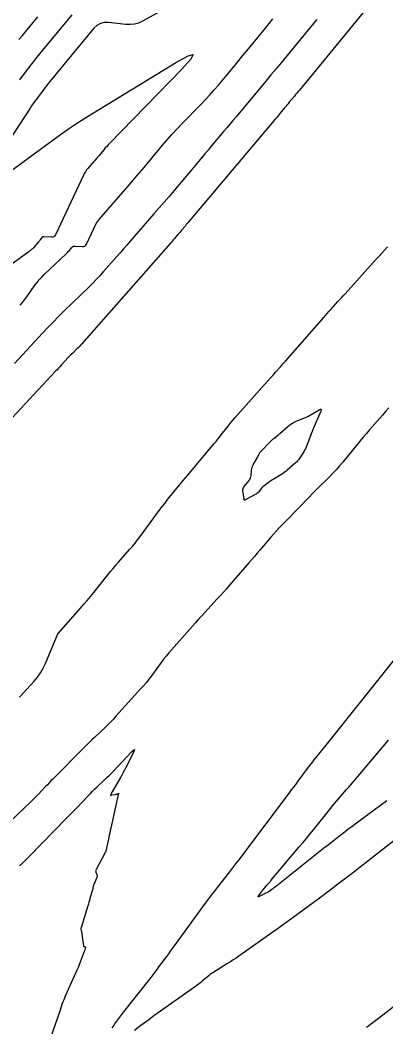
# Model space of a CAD drawing. Extents: x 1005228 to 1008882, y 1883389 to 1885754.
# Drawn here: x 1007221.5 to 1007332, y 1883867.9 to 1884172.1 of the extents above; entities that cross this region are included whole.
import ezdxf

# ---------------------------------------------------------------- set-up
doc = ezdxf.new("R2010")
doc.units = 0
doc.layers.add('C-ANNO-NOTE', color=7, linetype='Continuous')
doc.layers.add('S_BRIDGE', color=7, linetype='Continuous')

msp = doc.modelspace()

# ---------------------------------------------------------------- linework, layer by layer
at = {"layer": 'C-ANNO-NOTE'}
for points in [[(1007329.27, 1884179.5), (1007305.9, 1884150.94), (1007305.52, 1884150.49), (1007305.15, 1884150.03), (1007304.77, 1884149.57), (1007304.4, 1884149.12), (1007302.84, 1884147.24), (1007302.49, 1884146.81), (1007302.14, 1884146.38), (1007301.78, 1884145.96), (1007301.43, 1884145.53), (1007300.01, 1884143.84), (1007299.66, 1884143.41), (1007299.3, 1884142.99), (1007298.94, 1884142.57), (1007298.59, 1884142.14), (1007272.59, 1884111.29), (1007272.3, 1884110.95), (1007272.02, 1884110.62), (1007271.74, 1884110.28), (1007271.46, 1884109.95), (1007270.31, 1884108.59), (1007270.04, 1884108.26), (1007269.76, 1884107.94), (1007269.48, 1884107.61), (1007269.2, 1884107.29), (1007268.08, 1884106), (1007267.79, 1884105.68), (1007267.51, 1884105.36), (1007267.23, 1884105.03), (1007266.95, 1884104.71), (1007240.1, 1884074.21), (1007239.78, 1884073.85), (1007239.46, 1884073.5), (1007239.12, 1884073.16), (1007238.78, 1884072.82), (1007237.4, 1884071.48), (1007237.05, 1884071.14), (1007236.72, 1884070.8), (1007236.38, 1884070.45), (1007236.05, 1884070.1), (1007234.02, 1884067.91), (1007233.57, 1884067.42), (1007233.13, 1884066.94), (1007232.68, 1884066.46), (1007232.23, 1884065.98), (1007209.83, 1884042.04)], [(1007221.39, 1884154.05), (1007223.1, 1884156.31), (1007224.84, 1884158.55), (1007226.61, 1884160.77), (1007228.41, 1884162.97), (1007237.28, 1884173.66)], [(1007311.17, 1884172.27), (1007310.47, 1884171.42), (1007309.78, 1884170.57), (1007309.08, 1884169.73), (1007300.39, 1884159.21), (1007298.85, 1884157.35), (1007297.31, 1884155.49), (1007295.76, 1884153.63), (1007294.21, 1884151.77), (1007286.77, 1884142.88), (1007285.83, 1884141.76), (1007284.89, 1884140.64), (1007283.95, 1884139.52), (1007283.01, 1884138.41), (1007279.25, 1884133.94), (1007278.3, 1884132.82), (1007277.36, 1884131.7), (1007276.42, 1884130.58), (1007275.48, 1884129.47), (1007268.02, 1884120.62), (1007266.51, 1884118.83), (1007265, 1884117.06), (1007263.47, 1884115.28), (1007261.94, 1884113.52), (1007254.76, 1884105.27), (1007253.75, 1884104.11), (1007252.73, 1884102.94), (1007251.71, 1884101.78), (1007250.69, 1884100.62), (1007246.6, 1884095.98), (1007245.57, 1884094.83), (1007244.52, 1884093.7), (1007243.44, 1884092.59), (1007242.34, 1884091.51), (1007234.7, 1884084.09), (1007233.07, 1884082.48), (1007231.46, 1884080.86), (1007229.87, 1884079.21), (1007228.3, 1884077.54), (1007219.8, 1884068.35)], [(1007221.17, 1884166.18), (1007222.2, 1884167.43), (1007226.9, 1884173.1)], [(1007216.28, 1884124.77), (1007231.05, 1884135.63), (1007233.71, 1884137.54), (1007236.41, 1884139.39), (1007239.15, 1884141.19), (1007241.92, 1884142.93), (1007268.73, 1884159.33), (1007272.31, 1884161.33), (1007273.78, 1884161.64), (1007273.15, 1884160.28), (1007270.41, 1884157.23), (1007248.52, 1884134.84), (1007248.09, 1884134.39), (1007247.68, 1884133.93), (1007247.26, 1884133.47), (1007246.86, 1884133), (1007245.28, 1884131.1), (1007244.88, 1884130.62), (1007244.48, 1884130.15), (1007244.07, 1884129.68), (1007243.67, 1884129.21), (1007241.99, 1884127.28), (1007241.59, 1884126.8), (1007241.23, 1884126.28), (1007240.91, 1884125.75), (1007240.62, 1884125.19), (1007232.21, 1884107.21), (1007231.99, 1884106.86), (1007231.71, 1884106.62), (1007231.36, 1884106.49), (1007230.95, 1884106.47), (1007228.69, 1884106.63), (1007228.51, 1884106.63), (1007228.34, 1884106.58), (1007228.19, 1884106.48), (1007228.07, 1884106.35), (1007227.6, 1884105.71), (1007227.49, 1884105.56), (1007227.37, 1884105.4), (1007227.24, 1884105.25), (1007227.11, 1884105.1), (1007225.53, 1884103.27), (1007225.43, 1884103.15), (1007225.32, 1884103.04), (1007225.2, 1884102.93), (1007225.09, 1884102.83), (1007224.61, 1884102.44), (1007224.48, 1884102.34), (1007224.36, 1884102.24), (1007224.24, 1884102.15), (1007224.11, 1884102.06), (1007216.14, 1884096.37)], [(1007221.31, 1883967.55), (1007225.72, 1883972.36), (1007226.75, 1883973.58), (1007227.67, 1883974.88), (1007228.47, 1883976.26), (1007229.16, 1883977.71), (1007232.9, 1883986.61), (1007232.92, 1883986.66), (1007232.95, 1883986.72), (1007232.95, 1883986.74), (1007232.96, 1883986.75), (1007232.97, 1883986.76), (1007232.98, 1883986.77), (1007239.75, 1883994.4), (1007240.77, 1883995.57), (1007241.78, 1883996.75), (1007242.78, 1883997.95), (1007243.76, 1883999.16), (1007248.01, 1884004.47), (1007248.81, 1884005.45), (1007249.61, 1884006.41), (1007250.43, 1884007.37), (1007251.26, 1884008.32), (1007254.6, 1884012.09), (1007255.43, 1884013.05), (1007256.23, 1884014.02), (1007257.01, 1884015.01), (1007257.77, 1884016.01), (1007263.87, 1884024.3), (1007264.53, 1884025.19), (1007265.21, 1884026.07), (1007265.89, 1884026.94), (1007266.59, 1884027.8), (1007269.41, 1884031.22), (1007270.11, 1884032.07), (1007270.82, 1884032.93), (1007271.53, 1884033.78), (1007272.24, 1884034.63), (1007280.19, 1884044.14), (1007280.73, 1884044.78), (1007281.25, 1884045.43), (1007281.78, 1884046.09), (1007282.29, 1884046.75), (1007284.34, 1884049.4), (1007284.85, 1884050.06), (1007285.38, 1884050.71), (1007285.92, 1884051.35), (1007286.48, 1884051.98), (1007297.19, 1884063.97), (1007297.57, 1884064.39), (1007297.95, 1884064.81), (1007298.32, 1884065.24), (1007298.7, 1884065.66), (1007300.2, 1884067.36), (1007300.57, 1884067.78), (1007300.95, 1884068.21), (1007301.32, 1884068.63), (1007301.7, 1884069.06), (1007313.25, 1884082.26), (1007313.78, 1884082.87), (1007314.31, 1884083.47), (1007314.85, 1884084.06), (1007315.39, 1884084.66), (1007317.56, 1884087.03), (1007318.1, 1884087.62), (1007318.64, 1884088.21), (1007319.18, 1884088.81), (1007319.72, 1884089.41), (1007329.14, 1884099.83), (1007329.99, 1884100.77), (1007330.85, 1884101.71), (1007331.71, 1884102.64), (1007332.58, 1884103.57)], [(1007332.93, 1884054.97), (1007331.97, 1884053.85), (1007331, 1884052.75), (1007327.13, 1884048.32), (1007326.17, 1884047.21), (1007325.21, 1884046.09), (1007324.27, 1884044.96), (1007323.33, 1884043.83), (1007319.01, 1884038.56), (1007318.07, 1884037.44), (1007317.1, 1884036.34), (1007316.1, 1884035.26), (1007315.07, 1884034.21), (1007310.92, 1884030.05), (1007309.88, 1884029.01), (1007308.85, 1884027.96), (1007307.82, 1884026.91), (1007306.8, 1884025.86), (1007300.71, 1884019.58), (1007299.83, 1884018.66), (1007298.97, 1884017.72), (1007298.12, 1884016.77), (1007297.29, 1884015.81), (1007293.98, 1884011.95), (1007293.16, 1884010.98), (1007292.33, 1884010.02), (1007291.5, 1884009.06), (1007290.66, 1884008.09), (1007284.78, 1884001.32), (1007283.87, 1884000.28), (1007282.95, 1883999.24), (1007282.02, 1883998.21), (1007281.08, 1883997.18), (1007277.32, 1883993.1), (1007276.38, 1883992.08), (1007275.44, 1883991.05), (1007274.52, 1883990.02), (1007273.59, 1883988.99), (1007267.22, 1883981.83), (1007266.41, 1883980.89), (1007265.62, 1883979.94), (1007264.85, 1883978.96), (1007264.11, 1883977.97), (1007261.18, 1883973.96), (1007260.43, 1883972.97), (1007259.66, 1883971.99), (1007258.87, 1883971.04), (1007258.04, 1883970.11), (1007250.45, 1883961.74), (1007249.68, 1883960.9), (1007248.9, 1883960.09), (1007248.1, 1883959.28), (1007247.28, 1883958.49), (1007243.99, 1883955.37), (1007243.17, 1883954.58), (1007242.36, 1883953.79), (1007241.55, 1883952.99), (1007240.75, 1883952.19), (1007231.4, 1883942.77), (1007230.84, 1883942.21), (1007230.29, 1883941.64), (1007229.74, 1883941.07), (1007229.2, 1883940.5), (1007227.03, 1883938.2), (1007226.49, 1883937.63), (1007225.93, 1883937.07), (1007225.37, 1883936.51), (1007224.8, 1883935.97), (1007211.46, 1883923.3)], [(1007249.34, 1883867.61), (1007249.61, 1883868.03), (1007249.89, 1883868.45), (1007250.18, 1883868.86), (1007250.47, 1883869.27), (1007251.67, 1883870.87), (1007251.97, 1883871.27), (1007252.27, 1883871.67), (1007252.58, 1883872.07), (1007252.88, 1883872.46), (1007261.07, 1883882.85), (1007261.68, 1883883.63), (1007262.29, 1883884.41), (1007262.89, 1883885.2), (1007263.48, 1883886), (1007265.83, 1883889.2), (1007266.41, 1883889.99), (1007267, 1883890.79), (1007267.59, 1883891.6), (1007268.17, 1883892.4), (1007277.52, 1883905.25), (1007278.41, 1883906.46), (1007279.32, 1883907.66), (1007280.23, 1883908.85), (1007281.16, 1883910.04), (1007284.89, 1883914.76), (1007285.82, 1883915.94), (1007286.74, 1883917.13), (1007287.66, 1883918.32), (1007288.56, 1883919.52), (1007302.89, 1883938.6), (1007303.56, 1883939.49), (1007304.22, 1883940.37), (1007304.89, 1883941.26), (1007305.55, 1883942.14), (1007308.66, 1883946.32), (1007309.09, 1883946.89), (1007309.53, 1883947.46), (1007309.97, 1883948.02), (1007310.42, 1883948.58), (1007312.21, 1883950.81), (1007312.66, 1883951.37), (1007313.11, 1883951.93), (1007313.56, 1883952.48), (1007314.01, 1883953.04), (1007337.17, 1883982.06)], [(1007332.38, 1883936.23), (1007322.77, 1883929.14), (1007322.01, 1883928.57), (1007321.25, 1883927.99), (1007320.49, 1883927.42), (1007319.74, 1883926.84), (1007316.73, 1883924.5), (1007315.98, 1883923.92), (1007315.23, 1883923.33), (1007314.48, 1883922.74), (1007313.73, 1883922.15), (1007298.54, 1883910.16), (1007298.32, 1883909.99), (1007298.1, 1883909.82), (1007297.87, 1883909.65), (1007297.65, 1883909.48), (1007296.75, 1883908.83), (1007296.52, 1883908.67), (1007296.29, 1883908.52), (1007296.04, 1883908.38), (1007295.8, 1883908.26), (1007293.77, 1883907.29), (1007293.57, 1883907.21), (1007293.47, 1883907.22), (1007293.48, 1883907.32), (1007293.59, 1883907.5), (1007294.26, 1883908.42), (1007294.43, 1883908.64), (1007294.6, 1883908.87), (1007294.77, 1883909.09), (1007294.95, 1883909.3), (1007296.21, 1883910.79), (1007296.49, 1883911.11), (1007296.76, 1883911.43), (1007297.03, 1883911.75), (1007297.3, 1883912.08), (1007305.86, 1883922.25), (1007306.94, 1883923.54), (1007308.02, 1883924.84), (1007309.09, 1883926.15), (1007310.16, 1883927.47), (1007315.36, 1883933.93), (1007315.94, 1883934.64), (1007316.53, 1883935.36), (1007317.13, 1883936.06), (1007317.73, 1883936.77), (1007320.14, 1883939.57), (1007320.75, 1883940.27), (1007321.35, 1883940.97), (1007321.95, 1883941.68), (1007322.54, 1883942.38), (1007332.83, 1883954.54)], [(1007221.28, 1883916.52), (1007222.31, 1883917.5), (1007223.33, 1883918.5), (1007224.33, 1883919.51), (1007235.42, 1883930.81), (1007236.22, 1883931.64), (1007237.02, 1883932.46), (1007237.82, 1883933.29), (1007238.61, 1883934.12), (1007242.14, 1883937.83), (1007242.76, 1883938.46), (1007243.38, 1883939.09), (1007244.01, 1883939.7), (1007244.65, 1883940.31), (1007247.22, 1883942.71), (1007247.86, 1883943.32), (1007248.49, 1883943.93), (1007249.11, 1883944.56), (1007249.72, 1883945.2), (1007255.15, 1883950.97), (1007255.74, 1883951.54), (1007256.03, 1883951.67), (1007256, 1883951.36), (1007255.66, 1883950.6), (1007253.48, 1883946.29), (1007253.08, 1883945.51), (1007252.67, 1883944.74), (1007252.25, 1883943.98), (1007251.82, 1883943.22), (1007249.32, 1883938.91), (1007249.26, 1883938.81), (1007249.2, 1883938.7), (1007249.15, 1883938.59), (1007249.1, 1883938.47), (1007248.84, 1883937.87), (1007248.83, 1883937.84), (1007248.83, 1883937.82), (1007248.85, 1883937.82), (1007248.87, 1883937.83), (1007249.01, 1883937.91), (1007249.05, 1883937.93), (1007249.08, 1883937.94), (1007249.12, 1883937.95), (1007249.16, 1883937.96), (1007250.22, 1883938.11), (1007250.34, 1883938.13), (1007250.45, 1883938.16), (1007250.56, 1883938.2), (1007250.67, 1883938.24), (1007251.2, 1883938.46), (1007251.25, 1883938.48), (1007251.28, 1883938.47), (1007251.29, 1883938.44), (1007251.27, 1883938.39), (1007251.15, 1883938.09), (1007251.13, 1883938.05), (1007251.12, 1883938.01), (1007251.1, 1883937.96), (1007251.09, 1883937.92), (1007251.05, 1883937.74), (1007251.04, 1883937.7), (1007251.03, 1883937.65), (1007251.02, 1883937.61), (1007251.01, 1883937.56), (1007248.91, 1883927.91), (1007248.76, 1883927.21), (1007248.61, 1883926.52), (1007248.46, 1883925.82), (1007248.31, 1883925.13), (1007247.41, 1883921.02), (1007247.41, 1883920.99), (1007247.4, 1883920.96), (1007247.39, 1883920.92), (1007247.37, 1883920.89), (1007247.31, 1883920.73), (1007247.3, 1883920.7), (1007247.29, 1883920.67), (1007247.26, 1883920.6), (1007247.25, 1883920.59), (1007247.25, 1883920.57), (1007247.24, 1883920.55), (1007247.23, 1883920.54), (1007244.46, 1883915.48), (1007244.38, 1883915.28), (1007244.34, 1883915.08), (1007244.35, 1883914.88), (1007244.41, 1883914.67), (1007244.74, 1883913.83), (1007244.8, 1883913.62), (1007244.82, 1883913.42), (1007244.79, 1883913.21), (1007244.72, 1883913), (1007243.76, 1883910.87), (1007243.72, 1883910.75), (1007243.67, 1883910.63), (1007243.64, 1883910.51), (1007243.61, 1883910.39), (1007243.52, 1883909.89), (1007243.5, 1883909.76), (1007243.47, 1883909.64), (1007243.44, 1883909.52), (1007243.41, 1883909.39), (1007242.6, 1883906.56), (1007242.45, 1883906.04), (1007242.3, 1883905.53), (1007242.15, 1883905.02), (1007241.99, 1883904.51), (1007239.92, 1883897.85), (1007239.9, 1883897.74), (1007239.89, 1883897.64), (1007239.89, 1883897.53), (1007239.9, 1883897.43), (1007239.99, 1883897.01), (1007240.01, 1883896.9), (1007240.02, 1883896.79), (1007240.04, 1883896.69), (1007240.06, 1883896.58), (1007240.68, 1883892.34), (1007240.69, 1883892.28), (1007240.73, 1883892.23), (1007240.77, 1883892.19), (1007240.83, 1883892.16), (1007241.12, 1883892.08), (1007241.17, 1883892.05), (1007241.2, 1883892.02), (1007241.22, 1883891.98), (1007241.22, 1883891.93), (1007241.18, 1883891.71), (1007241.17, 1883891.65), (1007241.16, 1883891.59), (1007241.15, 1883891.54), (1007241.13, 1883891.48), (1007241.02, 1883891.07), (1007241, 1883890.98), (1007240.97, 1883890.89), (1007240.94, 1883890.81), (1007240.91, 1883890.72), (1007239.69, 1883887.5), (1007239.47, 1883886.94), (1007239.25, 1883886.38), (1007239.01, 1883885.82), (1007238.77, 1883885.27), (1007235.14, 1883877.18), (1007234.9, 1883876.62), (1007234.67, 1883876.07), (1007234.46, 1883875.51), (1007234.25, 1883874.94), (1007233.47, 1883872.66), (1007233.28, 1883872.09), (1007233.08, 1883871.52), (1007232.89, 1883870.95), (1007232.69, 1883870.38), (1007230.73, 1883864.64)], [(1007335.81, 1883925.23), (1007325.23, 1883916.9), (1007324.23, 1883916.11), (1007323.22, 1883915.33), (1007322.21, 1883914.55), (1007321.2, 1883913.78), (1007317.15, 1883910.69), (1007316.13, 1883909.92), (1007315.11, 1883909.15), (1007314.09, 1883908.39), (1007313.07, 1883907.64), (1007302.48, 1883899.85), (1007300.84, 1883898.65), (1007299.2, 1883897.46), (1007297.55, 1883896.28), (1007295.9, 1883895.11), (1007287.65, 1883889.29), (1007286.8, 1883888.7), (1007285.94, 1883888.12), (1007285.07, 1883887.55), (1007284.19, 1883887), (1007279.79, 1883884.26), (1007279.36, 1883883.98), (1007278.94, 1883883.68), (1007278.53, 1883883.36), (1007278.13, 1883883.03), (1007276.56, 1883881.68), (1007276.16, 1883881.34), (1007275.76, 1883881.02), (1007275.35, 1883880.71), (1007274.93, 1883880.4), (1007263.91, 1883872.61), (1007261.94, 1883871.2), (1007259.98, 1883869.77), (1007258.04, 1883868.32), (1007256.12, 1883866.85)], [(1007358.92, 1883892.91), (1007328.5, 1883869.45), (1007327.93, 1883869.02), (1007327.36, 1883868.59), (1007326.79, 1883868.16), (1007326.21, 1883867.74)]]:
    msp.add_lwpolyline(points, dxfattribs=at)
msp.add_lwpolyline([(1007293.82, 1884041.18), (1007293.89, 1884041.29), (1007293.96, 1884041.4), (1007294.05, 1884041.5), (1007297.36, 1884044.94), (1007297.56, 1884045.15), (1007297.77, 1884045.34), (1007297.98, 1884045.53), (1007298.21, 1884045.71), (1007299.11, 1884046.4), (1007299.33, 1884046.58), (1007299.56, 1884046.76), (1007299.77, 1884046.94), (1007299.99, 1884047.13), (1007302.55, 1884049.38), (1007303.06, 1884049.79), (1007303.6, 1884050.16), (1007304.16, 1884050.49), (1007304.76, 1884050.77), (1007307.98, 1884052.13), (1007308.5, 1884052.36), (1007309, 1884052.61), (1007309.5, 1884052.88), (1007309.99, 1884053.17), (1007311.91, 1884054.37), (1007312.31, 1884054.57), (1007312.52, 1884054.56), (1007312.56, 1884054.35), (1007312.42, 1884053.93), (1007310.71, 1884050.02), (1007310.39, 1884049.29), (1007310.08, 1884048.55), (1007309.79, 1884047.8), (1007309.5, 1884047.06), (1007308.18, 1884043.58), (1007307.97, 1884043.08), (1007307.74, 1884042.59), (1007307.48, 1884042.11), (1007307.2, 1884041.64), (1007306.02, 1884039.8), (1007305.71, 1884039.36), (1007305.37, 1884038.93), (1007305, 1884038.54), (1007304.6, 1884038.17), (1007302.22, 1884036.12), (1007301.76, 1884035.74), (1007301.29, 1884035.38), (1007300.8, 1884035.04), (1007300.3, 1884034.72), (1007297.94, 1884033.3), (1007297.59, 1884033.08), (1007297.25, 1884032.85), (1007296.91, 1884032.62), (1007296.59, 1884032.37), (1007295.12, 1884031.23), (1007294.88, 1884031.04), (1007294.66, 1884030.84), (1007294.46, 1884030.62), (1007294.26, 1884030.4), (1007293.5, 1884029.46), (1007293.3, 1884029.24), (1007293.08, 1884029.04), (1007292.84, 1884028.87), (1007292.59, 1884028.71), (1007289.46, 1884027.05), (1007289.38, 1884027.02), (1007289.32, 1884027.03), (1007289.28, 1884027.07), (1007289.25, 1884027.15), (1007289.18, 1884027.54), (1007289.16, 1884027.64), (1007289.14, 1884027.74), (1007289.13, 1884027.83), (1007289.11, 1884027.93), (1007288.85, 1884029.91), (1007288.84, 1884030.26), (1007288.89, 1884030.6), (1007289.02, 1884030.91), (1007289.21, 1884031.2), (1007290.69, 1884033.02), (1007290.93, 1884033.35), (1007291.11, 1884033.71), (1007291.23, 1884034.09), (1007291.3, 1884034.49), (1007291.47, 1884036.14), (1007291.54, 1884036.54), (1007291.64, 1884036.94), (1007291.78, 1884037.32), (1007291.96, 1884037.68), (1007293.3, 1884040.09), (1007293.37, 1884040.2), (1007293.43, 1884040.32), (1007293.49, 1884040.44), (1007293.54, 1884040.57), (1007293.76, 1884041.06)], close=True, dxfattribs=at)
at = {"layer": 'S_BRIDGE'}
for points in [[(1007268.08, 1884177.02), (1007258.45, 1884171.74), (1007257.27, 1884171.2), (1007256.04, 1884170.86), (1007254.78, 1884170.71), (1007253.47, 1884170.76), (1007248.18, 1884171.35), (1007246.92, 1884171.35), (1007245.77, 1884171.06), (1007244.74, 1884170.47), (1007243.83, 1884169.59), (1007230.51, 1884153.55), (1007229.98, 1884152.9), (1007229.46, 1884152.24), (1007228.94, 1884151.58), (1007228.44, 1884150.91), (1007226.43, 1884148.22), (1007225.93, 1884147.54), (1007225.44, 1884146.86), (1007224.97, 1884146.16), (1007224.5, 1884145.47), (1007198.95, 1884106.48)], [(1007221.51, 1884085.93), (1007222.2, 1884086.75), (1007222.86, 1884087.59), (1007223.5, 1884088.46), (1007225.99, 1884091.96), (1007226.63, 1884092.82), (1007227.31, 1884093.64), (1007228.03, 1884094.43), (1007228.8, 1884095.19), (1007235.4, 1884101.44), (1007235.63, 1884101.67), (1007235.86, 1884101.9), (1007236.08, 1884102.14), (1007236.3, 1884102.38), (1007237.15, 1884103.37), (1007237.38, 1884103.58), (1007237.63, 1884103.73), (1007237.92, 1884103.8), (1007238.23, 1884103.81), (1007240.27, 1884103.67), (1007240.68, 1884103.69), (1007241.03, 1884103.82), (1007241.32, 1884104.06), (1007241.54, 1884104.41), (1007243.75, 1884109.14), (1007244.21, 1884110.04), (1007244.74, 1884110.91), (1007245.32, 1884111.74), (1007245.96, 1884112.52), (1007253.37, 1884121.02), (1007254.78, 1884122.65), (1007256.19, 1884124.29), (1007257.58, 1884125.93), (1007258.97, 1884127.58), (1007264.58, 1884134.31), (1007265.94, 1884135.91), (1007267.33, 1884137.48), (1007268.75, 1884139.02), (1007270.2, 1884140.53), (1007276.32, 1884146.79), (1007277.64, 1884148.17), (1007278.93, 1884149.57), (1007280.2, 1884151), (1007281.43, 1884152.46), (1007286.45, 1884158.48), (1007287.6, 1884159.86), (1007288.76, 1884161.25), (1007289.9, 1884162.65), (1007291.05, 1884164.04), (1007295.64, 1884169.62), (1007296.77, 1884171.02), (1007297.89, 1884172.43)]]:
    msp.add_lwpolyline(points, dxfattribs=at)

doc.saveas('drawing.dxf')
